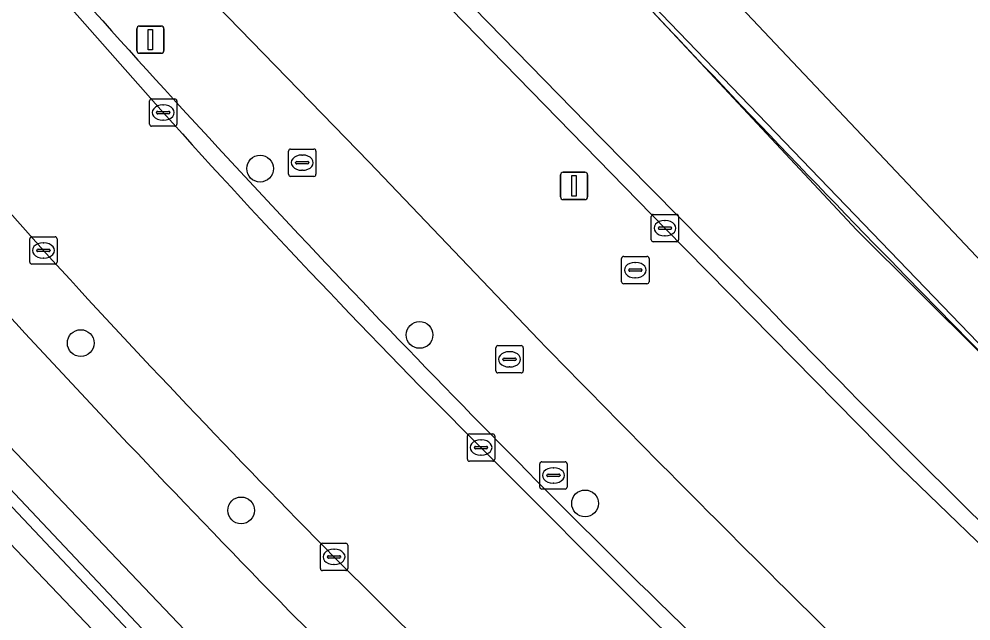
# Model space of a CAD drawing. Extents: x 159716 to 160783, y 383290 to 384031.
# Drawn here: x 160387.63 to 160422.45, y 383874.6 to 383896.63 of the extents above; entities that cross this region are included whole.
import ezdxf

# ---------------------------------------------------------------- set-up
doc = ezdxf.new("R2010")
doc.units = 0
for name, color, linetype in [('IMGEO_Berm_groen', 7, 'Continuous'), ('IMGEO_Boom', 7, 'Continuous'), ('IMGEO_Fietspad_gesloten', 7, 'Continuous'), ('IMGEO_Geluidsscherm', 7, 'Continuous'), ('IMGEO_Groenvoorziening', 7, 'Continuous'), ('IMGEO_Haag', 7, 'Continuous'), ('IMGEO_Hek', 7, 'Continuous'), ('IMGEO_Kolk', 7, 'Continuous'), ('IMGEO_Lichtmast', 7, 'Continuous'), ('IMGEO_Muur', 7, 'Continuous'), ('IMGEO_OVBaan_gesloten', 7, 'Continuous'), ('IMGEO_Rijbaan_lokaal_gesloten', 7, 'Continuous'), ('IMGEO_Rioolput', 7, 'Continuous'), ('IMGEO_Spoorbaan_halfverhard', 7, 'Continuous')]:
    doc.layers.add(name, color=color, linetype=linetype)

msp = doc.modelspace()

# ---------------------------------------------------------------- linework, layer by layer
at = {"layer": 'IMGEO_Berm_groen'}
for points in [[(160388.159, 383914.086), (160389.112, 383912.664), (160390.028, 383911.218), (160390.59, 383910.386), (160391.175, 383909.556), (160411.256, 383888.974), (160419.877, 383880.211), (160424.394, 383875.853)], [(160414.62, 383886.497), (160408.903, 383892.291), (160400.67, 383900.732), (160388.159, 383914.086)], [(160378.878, 383909.256), (160381.909, 383905.71), (160383.543, 383903.798), (160392.896, 383893.204)], [(160406.643, 383884.887), (160400.437, 383891.388), (160392.26, 383899.807)], [(160388.518, 383888.158), (160381.316, 383896.278)], [(160382.611, 383884.399), (160393.126, 383873.256), (160402.097, 383864.403), (160401.956, 383864.262), (160401.815, 383864.119), (160392.84, 383872.976), (160382.321, 383884.125)], [(160408.6, 383859.44), (160399.834, 383867.996), (160396.147, 383871.691), (160384.072, 383884.347)], [(160404.523, 383880.946), (160410.701, 383874.754), (160416.933, 383868.614), (160428.918, 383856.875), (160432.239, 383853.633), (160439.534, 383846.462), (160442.045, 383849.87)], [(160385.008, 383879.821), (160391.553, 383872.974), (160413.383, 383851.292)], [(160435.572, 383841.086), (160419.189, 383857.118), (160412.638, 383863.54), (160399.148, 383876.945)], [(160397.514, 383874.963), (160423.906, 383848.993), (160434.032, 383839.116)]]:
    msp.add_lwpolyline(points, dxfattribs=at)
for centre, radius, start, end in [((160629.558, 384106.04), 318.289, 221.96586, 225.00754), ((160684.025, 384157.656), 399.942, 222.3643, 224.57793), ((160754.152, 384223.881), 498.933, 222.53249, 224.37311), ((160674.212, 384135.137), 359.458, 223.76544, 226.22405), ((160981.962, 384445.621), 803.377, 224.264488, 226.09271)]:
    msp.add_arc(centre, radius, start, end, dxfattribs=at)
at = {"layer": 'IMGEO_Boom'}
for centre in [(160396.446, 383891.152), (160402.279, 383885.067), (160389.884, 383884.769), (160408.333, 383878.903), (160395.752, 383878.647)]:
    msp.add_circle(centre, 0.489, dxfattribs=at)
at = {"layer": 'IMGEO_Fietspad_gesloten'}
for points in [[(160449.937, 383858.246), (160444.192, 383863.572), (160437.764, 383869.67), (160431.407, 383875.842), (160425.122, 383882.088), (160418.26, 383888.908), (160410.995, 383896.697), (160407.872, 383900.035), (160404.249, 383903.964), (160400.654, 383907.919), (160397.087, 383911.899), (160393.276, 383916.219), (160389.324, 383920.771), (160387.918, 383922.408), (160387.009, 383923.465), (160383.703, 383927.366), (160336.884, 383983.521), (160335.571, 383984.161)], [(160358.597, 383949.804), (160360.688, 383946.552), (160361.237, 383945.604), (160374.032, 383930.792), (160382.82, 383920.838), (160386.793, 383915.994), (160388.159, 383914.086), (160400.67, 383900.732), (160408.903, 383892.291), (160414.62, 383886.497)], [(160430.566, 383834.523), (160413.383, 383851.292), (160391.553, 383872.974), (160385.008, 383879.821), (160382.102, 383882.959), (160379.049, 383886.328), (160360.786, 383907.468)]]:
    msp.add_lwpolyline(points, dxfattribs=at)
msp.add_arc((160674.212, 384135.137), 359.458, 223.76544, 226.22405, dxfattribs=at)
at = {"layer": 'IMGEO_Geluidsscherm'}
msp.add_lwpolyline([(160502.356, 383814.501), (160498.702, 383817.429), (160491.344, 383823.145), (160485.487, 383827.819), (160478.435, 383833.615), (160469.946, 383840.757), (160463.446, 383846.335), (160455.836, 383853.122), (160453.27, 383855.51), (160448.97, 383859.365), (160441.485, 383866.329), (160432.781, 383874.71), (160424.316, 383883.125), (160410.483, 383897.493), (160407.783, 383900.461), (160403.8, 383904.674), (160399.592, 383909.351), (160391.667, 383918.267), (160388.002, 383922.479)], dxfattribs=at)
at = {"layer": 'IMGEO_Groenvoorziening'}
msp.add_lwpolyline([(160361.509, 383908.409), (160364.034, 383905.647), (160366.786, 383902.475), (160367.926, 383901.106), (160368.98, 383899.812), (160370.164, 383898.322), (160372.179, 383895.696), (160377.188, 383889.948), (160382.321, 383884.125), (160392.84, 383872.976), (160401.815, 383864.119), (160401.956, 383864.262), (160402.097, 383864.403), (160393.126, 383873.256), (160382.611, 383884.399), (160377.506, 383890.192), (160372.497, 383895.94), (160370.474, 383898.576), (160369.279, 383900.079), (160368.281, 383901.304), (160367.059, 383902.771), (160364.282, 383905.97), (160361.803, 383908.68)], close=True, dxfattribs=at)
at = {"layer": 'IMGEO_Haag'}
msp.add_lwpolyline([(160361.509, 383908.409), (160364.034, 383905.647), (160366.786, 383902.475), (160367.926, 383901.106), (160368.98, 383899.812), (160370.164, 383898.322), (160372.179, 383895.696), (160377.188, 383889.948), (160382.321, 383884.125), (160392.84, 383872.976), (160401.815, 383864.119), (160401.956, 383864.262), (160402.097, 383864.403), (160393.126, 383873.256), (160382.611, 383884.399), (160377.506, 383890.192), (160372.497, 383895.94), (160370.474, 383898.576), (160369.279, 383900.079), (160368.281, 383901.304), (160367.059, 383902.771), (160364.282, 383905.97), (160361.803, 383908.68)], close=True, dxfattribs=at)
at = {"layer": 'IMGEO_Hek'}
msp.add_lwpolyline([(160411.004, 383875.314), (160420.232, 383866.332), (160425.688, 383860.895), (160438.546, 383848.307), (160439.959, 383846.399)], dxfattribs=at)
msp.add_arc((160734.952, 384205.46), 462.535, 221.72182, 225.54288, dxfattribs=at)
at = {"layer": 'IMGEO_Kolk'}
for p, q in [((160392.4, 383892.778), (160392.4, 383893.63)), ((160392.475, 383893.704), (160393.327, 383893.704)), ((160393.401, 383893.63), (160393.401, 383892.778)), ((160392.888, 383893.484), (160392.913, 383893.484)), ((160392.659, 383893.198), (160392.659, 383893.21)), ((160393.097, 383893.161), (160392.699, 383893.161)), ((160392.702, 383893.247), (160393.1, 383893.247)), ((160393.143, 383893.21), (160393.143, 383893.198)), ((160393.327, 383892.704), (160392.475, 383892.704)), ((160392.911, 383892.924), (160392.886, 383892.924)), ((160410.83, 383889.474), (160411.682, 383889.474)), ((160410.755, 383888.548), (160410.755, 383889.4)), ((160411.243, 383889.254), (160411.268, 383889.254)), ((160411.756, 383889.4), (160411.756, 383888.548)), ((160411.014, 383888.968), (160411.014, 383888.98)), ((160411.452, 383888.931), (160411.054, 383888.931)), ((160411.057, 383889.017), (160411.455, 383889.017)), ((160411.498, 383888.98), (160411.498, 383888.968)), ((160388.02, 383887.731), (160388.02, 383888.583)), ((160388.095, 383888.657), (160388.947, 383888.657)), ((160388.508, 383888.437), (160388.533, 383888.437)), ((160389.021, 383888.583), (160389.021, 383887.731)), ((160411.682, 383888.474), (160410.83, 383888.474)), ((160411.266, 383888.694), (160411.241, 383888.694)), ((160388.279, 383888.151), (160388.279, 383888.163)), ((160388.717, 383888.114), (160388.319, 383888.114)), ((160388.322, 383888.2), (160388.72, 383888.2)), ((160388.763, 383888.163), (160388.763, 383888.151)), ((160388.531, 383887.877), (160388.506, 383887.877)), ((160409.671, 383887.014), (160409.671, 383887.866)), ((160409.746, 383887.94), (160410.598, 383887.94)), ((160410.159, 383887.72), (160410.184, 383887.72)), ((160410.672, 383887.866), (160410.672, 383887.014)), ((160388.947, 383887.657), (160388.095, 383887.657)), ((160409.93, 383887.434), (160409.93, 383887.446)), ((160410.368, 383887.397), (160409.97, 383887.397)), ((160409.973, 383887.483), (160410.371, 383887.483)), ((160410.414, 383887.446), (160410.414, 383887.434)), ((160410.182, 383887.16), (160410.157, 383887.16)), ((160410.598, 383886.94), (160409.746, 383886.94)), ((160404.102, 383881.447), (160404.954, 383881.447)), ((160404.027, 383880.521), (160404.027, 383881.373)), ((160404.515, 383881.227), (160404.54, 383881.227)), ((160405.028, 383881.373), (160405.028, 383880.521)), ((160404.286, 383880.941), (160404.286, 383880.953)), ((160404.724, 383880.904), (160404.326, 383880.904)), ((160404.329, 383880.99), (160404.727, 383880.99)), ((160404.77, 383880.953), (160404.77, 383880.941)), ((160404.954, 383880.447), (160404.102, 383880.447)), ((160404.538, 383880.667), (160404.513, 383880.667)), ((160398.65, 383876.519), (160398.65, 383877.371)), ((160398.725, 383877.445), (160399.577, 383877.445)), ((160399.651, 383877.371), (160399.651, 383876.519)), ((160398.909, 383876.939), (160398.909, 383876.951)), ((160398.952, 383876.988), (160399.35, 383876.988)), ((160399.138, 383877.225), (160399.163, 383877.225)), ((160399.393, 383876.951), (160399.393, 383876.939)), ((160399.347, 383876.902), (160398.949, 383876.902)), ((160399.161, 383876.665), (160399.136, 383876.665)), ((160399.577, 383876.445), (160398.725, 383876.445))]:
    msp.add_line(p, q, dxfattribs=at)
for points in [[(160392.4, 383892.778), (160392.4, 383893.63)], [(160392.475, 383893.704), (160393.327, 383893.704)], [(160393.401, 383893.63), (160393.401, 383892.778)], [(160393.327, 383892.704), (160392.475, 383892.704)], [(160410.83, 383889.474), (160411.682, 383889.474)], [(160410.755, 383888.548), (160410.755, 383889.4)], [(160411.756, 383889.4), (160411.756, 383888.548)], [(160388.02, 383887.731), (160388.02, 383888.583)], [(160388.095, 383888.657), (160388.947, 383888.657)], [(160389.021, 383888.583), (160389.021, 383887.731)], [(160411.682, 383888.474), (160410.83, 383888.474)], [(160409.671, 383887.014), (160409.671, 383887.866)], [(160409.746, 383887.94), (160410.598, 383887.94)], [(160410.672, 383887.866), (160410.672, 383887.014)], [(160388.947, 383887.657), (160388.095, 383887.657)], [(160410.598, 383886.94), (160409.746, 383886.94)], [(160404.102, 383881.447), (160404.954, 383881.447)], [(160404.027, 383880.521), (160404.027, 383881.373)], [(160405.028, 383881.373), (160405.028, 383880.521)], [(160404.954, 383880.447), (160404.102, 383880.447)], [(160398.65, 383876.519), (160398.65, 383877.371)], [(160398.725, 383877.445), (160399.577, 383877.445)], [(160399.651, 383877.371), (160399.651, 383876.519)], [(160399.577, 383876.445), (160398.725, 383876.445)]]:
    msp.add_lwpolyline(points, dxfattribs=at)
for centre, radius, start, end in [((160392.477, 383893.628), 0.0765, 91.552, 178.448), ((160392.477, 383893.628), 0.0765, 91.552, 178.448), ((160393.325, 383893.628), 0.0765, 1.552, 88.448), ((160393.325, 383893.628), 0.0765, 1.552, 88.448), ((160392.699, 383893.207), 0.0403, 85.8775, 175.7526), ((160392.696, 383893.197), 0.0366, 178.938, 274.7102), ((160393.1, 383893.204), 0.043, 264.8664, 352.4533), ((160393.104, 383893.209), 0.0386, 1.7309, 96.639), ((160392.477, 383892.78), 0.0765, 181.552, 268.448), ((160392.477, 383892.78), 0.0765, 181.552, 268.448), ((160393.325, 383892.78), 0.0765, 271.552, 358.448), ((160393.325, 383892.78), 0.0765, 271.552, 358.448), ((160410.832, 383889.398), 0.0765, 91.552, 178.448), ((160410.832, 383889.398), 0.0765, 91.552, 178.448), ((160411.68, 383889.398), 0.0765, 1.552, 88.448), ((160411.68, 383889.398), 0.0765, 1.552, 88.448), ((160411.054, 383888.977), 0.0403, 85.8775, 175.7526), ((160411.051, 383888.967), 0.0366, 178.938, 274.7102), ((160411.455, 383888.974), 0.043, 264.8664, 352.4533), ((160411.459, 383888.979), 0.0386, 1.7309, 96.639), ((160388.097, 383888.581), 0.0765, 91.552, 178.448), ((160388.097, 383888.581), 0.0765, 91.552, 178.448), ((160388.945, 383888.581), 0.0765, 1.552, 88.448), ((160388.945, 383888.581), 0.0765, 1.552, 88.448), ((160410.832, 383888.55), 0.0765, 181.552, 268.448), ((160410.832, 383888.55), 0.0765, 181.552, 268.448), ((160411.68, 383888.55), 0.0765, 271.552, 358.448), ((160411.68, 383888.55), 0.0765, 271.552, 358.448), ((160388.319, 383888.16), 0.0403, 85.8775, 175.7526), ((160388.316, 383888.15), 0.0366, 178.938, 274.7102), ((160388.72, 383888.157), 0.043, 264.8664, 352.4533), ((160388.724, 383888.162), 0.0386, 1.7309, 96.639), ((160388.097, 383887.733), 0.0765, 181.552, 268.448), ((160388.097, 383887.733), 0.0765, 181.552, 268.448), ((160388.945, 383887.733), 0.0765, 271.552, 358.448), ((160388.945, 383887.733), 0.0765, 271.552, 358.448), ((160409.748, 383887.864), 0.0765, 91.552, 178.448), ((160409.748, 383887.864), 0.0765, 91.552, 178.448), ((160410.596, 383887.864), 0.0765, 1.552, 88.448), ((160410.596, 383887.864), 0.0765, 1.552, 88.448), ((160409.97, 383887.443), 0.0403, 85.8775, 175.7526), ((160409.967, 383887.433), 0.0366, 178.938, 274.7102), ((160410.371, 383887.44), 0.043, 264.8664, 352.4533), ((160410.375, 383887.445), 0.0386, 1.7309, 96.639), ((160409.748, 383887.016), 0.0765, 181.552, 268.448), ((160409.748, 383887.016), 0.0765, 181.552, 268.448), ((160410.596, 383887.016), 0.0765, 271.552, 358.448), ((160410.596, 383887.016), 0.0765, 271.552, 358.448), ((160404.104, 383881.371), 0.0765, 91.552, 178.448), ((160404.104, 383881.371), 0.0765, 91.552, 178.448), ((160404.952, 383881.371), 0.0765, 1.552, 88.448), ((160404.952, 383881.371), 0.0765, 1.552, 88.448), ((160404.326, 383880.95), 0.0403, 85.8775, 175.7526), ((160404.323, 383880.94), 0.0366, 178.938, 274.7102), ((160404.727, 383880.947), 0.043, 264.8664, 352.4533), ((160404.731, 383880.952), 0.0386, 1.7309, 96.639), ((160404.104, 383880.523), 0.0765, 181.552, 268.448), ((160404.104, 383880.523), 0.0765, 181.552, 268.448), ((160404.952, 383880.523), 0.0765, 271.552, 358.448), ((160404.952, 383880.523), 0.0765, 271.552, 358.448), ((160398.727, 383877.369), 0.0765, 91.552, 178.448), ((160398.727, 383877.369), 0.0765, 91.552, 178.448), ((160399.575, 383877.369), 0.0765, 1.552, 88.448), ((160399.575, 383877.369), 0.0765, 1.552, 88.448), ((160398.949, 383876.948), 0.0403, 85.8775, 175.7526), ((160398.946, 383876.938), 0.0366, 178.938, 274.7102), ((160399.35, 383876.945), 0.043, 264.8664, 352.4533), ((160399.354, 383876.95), 0.0386, 1.7309, 96.639), ((160398.727, 383876.521), 0.0765, 181.552, 268.448), ((160398.727, 383876.521), 0.0765, 181.552, 268.448), ((160399.575, 383876.521), 0.0765, 271.552, 358.448), ((160399.575, 383876.521), 0.0765, 271.552, 358.448)]:
    msp.add_arc(centre, radius, start, end, dxfattribs=at)
for centre, major_axis, ratio, start_param, end_param in [((160392.887, 383893.204), (-0.387, 0.002), 0.722429, 4.712389, 7.853982), ((160392.912, 383893.204), (-0.39, 0.002), 0.717154, 1.570796, 4.712389), ((160411.242, 383888.974), (-0.387, 0.002), 0.722429, 4.712389, 7.853982), ((160411.267, 383888.974), (-0.39, 0.002), 0.717154, 1.570796, 4.712389), ((160388.507, 383888.157), (-0.387, 0.002), 0.722429, 4.712389, 7.853982), ((160388.532, 383888.157), (-0.39, 0.002), 0.717154, 1.570796, 4.712389), ((160410.158, 383887.44), (-0.387, 0.002), 0.722429, 4.712389, 7.853982), ((160410.183, 383887.44), (-0.39, 0.002), 0.717154, 1.570796, 4.712389), ((160404.514, 383880.947), (-0.387, 0.002), 0.722429, 4.712389, 7.853982), ((160404.539, 383880.947), (-0.39, 0.002), 0.717154, 1.570796, 4.712389), ((160399.137, 383876.945), (-0.387, 0.002), 0.722429, 4.712389, 7.853982), ((160399.162, 383876.945), (-0.39, 0.002), 0.717154, 1.570796, 4.712389)]:
    msp.add_ellipse(centre, major_axis=major_axis, ratio=ratio, start_param=start_param, end_param=end_param, dxfattribs=at)
at = {"layer": 'IMGEO_Lichtmast'}
for p, q in [((160391.937, 383895.471), (160391.937, 383896.271)), ((160391.937, 383896.271), (160391.937, 383895.471)), ((160392.037, 383896.371), (160392.827, 383896.371)), ((160392.827, 383896.371), (160392.037, 383896.371)), ((160392.927, 383896.271), (160392.927, 383895.471)), ((160392.927, 383895.471), (160392.927, 383896.271)), ((160392.827, 383895.371), (160392.037, 383895.371)), ((160392.037, 383895.371), (160392.827, 383895.371)), ((160407.435, 383890.12), (160407.435, 383890.92)), ((160407.435, 383890.92), (160407.435, 383890.12)), ((160407.535, 383891.02), (160408.325, 383891.02)), ((160408.325, 383891.02), (160407.535, 383891.02)), ((160408.425, 383890.92), (160408.425, 383890.12)), ((160408.425, 383890.12), (160408.425, 383890.92)), ((160408.325, 383890.02), (160407.535, 383890.02)), ((160407.535, 383890.02), (160408.325, 383890.02))]:
    msp.add_line(p, q, dxfattribs=at)
for points in [[(160392.357, 383896.246), (160392.507, 383896.246), (160392.507, 383895.496), (160392.357, 383895.496), (160392.357, 383896.246)], [(160407.855, 383890.895), (160408.005, 383890.895), (160408.005, 383890.145), (160407.855, 383890.145), (160407.855, 383890.895)]]:
    msp.add_lwpolyline(points, dxfattribs=at)
for centre, start, end in [((160392.037, 383896.271), 90, 180), ((160392.037, 383896.271), 90, 180), ((160392.827, 383896.271), 0, 90), ((160392.827, 383896.271), 360, 90), ((160392.037, 383895.471), 180, 270), ((160392.037, 383895.471), 180, 270), ((160392.827, 383895.471), 270, 0), ((160392.827, 383895.471), 270, 0), ((160407.535, 383890.92), 90, 180), ((160407.535, 383890.92), 90, 180), ((160408.325, 383890.92), 0, 90), ((160408.325, 383890.92), 360, 90), ((160407.535, 383890.12), 180, 270), ((160407.535, 383890.12), 180, 270), ((160408.325, 383890.12), 270, 0), ((160408.325, 383890.12), 270, 0)]:
    msp.add_arc(centre, 0.1, start, end, dxfattribs=at)
at = {"layer": 'IMGEO_Muur'}
for centre, radius, start, end in [((160954.476, 384407.761), 746.031, 221.656785, 224.119541), ((160967.447, 384421.573), 764.958, 224.185862, 228.167968)]:
    msp.add_arc(centre, radius, start, end, dxfattribs=at)
at = {"layer": 'IMGEO_OVBaan_gesloten'}
for points in [[(160392.896, 383893.204), (160383.543, 383903.798), (160381.909, 383905.71)], [(160374.294, 383904.311), (160381.316, 383896.278), (160388.518, 383888.158)], [(160399.148, 383876.945), (160412.638, 383863.54), (160419.189, 383857.118), (160435.572, 383841.086), (160437.532, 383843.745), (160439.534, 383846.462), (160432.239, 383853.633), (160428.918, 383856.875), (160416.933, 383868.614), (160410.701, 383874.754), (160404.523, 383880.946)]]:
    msp.add_lwpolyline(points, dxfattribs=at)
for centre, radius, start, end in [((160629.558, 384106.04), 318.289, 221.96586, 225.00754), ((160684.025, 384157.656), 399.942, 222.3643, 224.57793)]:
    msp.add_arc(centre, radius, start, end, dxfattribs=at)
at = {"layer": 'IMGEO_Rijbaan_lokaal_gesloten'}
for points in [[(160424.394, 383875.853), (160419.877, 383880.211), (160411.256, 383888.974), (160391.175, 383909.556), (160390.59, 383910.386), (160390.028, 383911.218), (160389.112, 383912.664), (160388.159, 383914.086), (160386.793, 383915.994), (160382.82, 383920.838), (160374.032, 383930.792), (160361.237, 383945.604)], [(160356.938, 383915.034), (160357.159, 383914.812), (160362.441, 383909.267), (160366.584, 383904.561), (160369.364, 383901.346), (160374.054, 383895.844), (160384.072, 383884.347), (160396.147, 383871.691), (160399.834, 383867.996), (160408.6, 383859.44), (160413.438, 383854.704), (160432.181, 383836.328), (160434.032, 383839.116), (160423.906, 383848.993), (160397.514, 383874.963)], [(160392.26, 383899.807), (160400.437, 383891.388), (160406.643, 383884.887)]]:
    msp.add_lwpolyline(points, dxfattribs=at)
for centre, radius, start, end in [((160754.152, 384223.881), 498.933, 222.53249, 224.37311), ((160981.962, 384445.621), 803.377, 224.264488, 226.09271)]:
    msp.add_arc(centre, radius, start, end, dxfattribs=at)
at = {"layer": 'IMGEO_Rioolput'}
for p, q in [((160397.487, 383890.944), (160397.487, 383891.796)), ((160397.562, 383891.87), (160398.414, 383891.87)), ((160397.975, 383891.65), (160398, 383891.65)), ((160398.488, 383891.796), (160398.488, 383890.944)), ((160397.746, 383891.364), (160397.746, 383891.376)), ((160398.184, 383891.327), (160397.786, 383891.327)), ((160397.789, 383891.413), (160398.187, 383891.413)), ((160398.23, 383891.376), (160398.23, 383891.364)), ((160398.414, 383890.87), (160397.562, 383890.87)), ((160397.998, 383891.09), (160397.973, 383891.09)), ((160405.07, 383883.749), (160405.07, 383884.601)), ((160405.145, 383884.675), (160405.997, 383884.675)), ((160406.071, 383884.601), (160406.071, 383883.749)), ((160405.558, 383884.455), (160405.583, 383884.455)), ((160405.329, 383884.169), (160405.329, 383884.181)), ((160405.767, 383884.132), (160405.369, 383884.132)), ((160405.372, 383884.218), (160405.77, 383884.218)), ((160405.581, 383883.895), (160405.556, 383883.895)), ((160405.813, 383884.181), (160405.813, 383884.169)), ((160405.997, 383883.675), (160405.145, 383883.675)), ((160406.752, 383880.427), (160407.604, 383880.427)), ((160406.677, 383879.501), (160406.677, 383880.353)), ((160407.165, 383880.207), (160407.19, 383880.207)), ((160407.678, 383880.353), (160407.678, 383879.501)), ((160406.936, 383879.921), (160406.936, 383879.933)), ((160407.374, 383879.884), (160406.976, 383879.884)), ((160406.979, 383879.97), (160407.377, 383879.97)), ((160407.42, 383879.933), (160407.42, 383879.921)), ((160407.604, 383879.427), (160406.752, 383879.427)), ((160407.188, 383879.647), (160407.163, 383879.647))]:
    msp.add_line(p, q, dxfattribs=at)
for points in [[(160397.487, 383890.944), (160397.487, 383891.796)], [(160397.562, 383891.87), (160398.414, 383891.87)], [(160398.488, 383891.796), (160398.488, 383890.944)], [(160398.414, 383890.87), (160397.562, 383890.87)], [(160405.07, 383883.749), (160405.07, 383884.601)], [(160405.145, 383884.675), (160405.997, 383884.675)], [(160406.071, 383884.601), (160406.071, 383883.749)], [(160405.997, 383883.675), (160405.145, 383883.675)], [(160406.752, 383880.427), (160407.604, 383880.427)], [(160406.677, 383879.501), (160406.677, 383880.353)], [(160407.678, 383880.353), (160407.678, 383879.501)], [(160407.604, 383879.427), (160406.752, 383879.427)]]:
    msp.add_lwpolyline(points, dxfattribs=at)
for centre, radius, start, end in [((160397.564, 383891.794), 0.0765, 91.552, 178.448), ((160397.564, 383891.794), 0.0765, 91.552, 178.448), ((160398.412, 383891.794), 0.0765, 1.552, 88.448), ((160398.412, 383891.794), 0.0765, 1.552, 88.448), ((160397.786, 383891.373), 0.0403, 85.8775, 175.7526), ((160397.783, 383891.363), 0.0366, 178.938, 274.7102), ((160398.187, 383891.37), 0.043, 264.8664, 352.4533), ((160398.191, 383891.375), 0.0386, 1.7309, 96.639), ((160397.564, 383890.946), 0.0765, 181.552, 268.448), ((160397.564, 383890.946), 0.0765, 181.552, 268.448), ((160398.412, 383890.946), 0.0765, 271.552, 358.448), ((160398.412, 383890.946), 0.0765, 271.552, 358.448), ((160405.147, 383884.599), 0.0765, 91.552, 178.448), ((160405.147, 383884.599), 0.0765, 91.552, 178.448), ((160405.995, 383884.599), 0.0765, 1.552, 88.448), ((160405.995, 383884.599), 0.0765, 1.552, 88.448), ((160405.369, 383884.178), 0.0403, 85.8775, 175.7526), ((160405.366, 383884.168), 0.0366, 178.938, 274.7102), ((160405.77, 383884.175), 0.043, 264.8664, 352.4533), ((160405.774, 383884.18), 0.0386, 1.7309, 96.639), ((160405.147, 383883.751), 0.0765, 181.552, 268.448), ((160405.147, 383883.751), 0.0765, 181.552, 268.448), ((160405.995, 383883.751), 0.0765, 271.552, 358.448), ((160405.995, 383883.751), 0.0765, 271.552, 358.448), ((160406.754, 383880.351), 0.0765, 91.552, 178.448), ((160406.754, 383880.351), 0.0765, 91.552, 178.448), ((160407.602, 383880.351), 0.0765, 1.552, 88.448), ((160407.602, 383880.351), 0.0765, 1.552, 88.448), ((160406.976, 383879.93), 0.0403, 85.8775, 175.7526), ((160406.973, 383879.92), 0.0366, 178.938, 274.7102), ((160407.377, 383879.927), 0.043, 264.8664, 352.4533), ((160407.381, 383879.932), 0.0386, 1.7309, 96.639), ((160406.754, 383879.503), 0.0765, 181.552, 268.448), ((160406.754, 383879.503), 0.0765, 181.552, 268.448), ((160407.602, 383879.503), 0.0765, 271.552, 358.448), ((160407.602, 383879.503), 0.0765, 271.552, 358.448)]:
    msp.add_arc(centre, radius, start, end, dxfattribs=at)
for centre, major_axis, ratio, start_param, end_param in [((160397.974, 383891.37), (-0.387, 0.002), 0.722429, 4.712389, 7.853982), ((160397.999, 383891.37), (-0.39, 0.002), 0.717154, 1.570796, 4.712389), ((160405.557, 383884.175), (-0.387, 0.002), 0.722429, 4.712389, 7.853982), ((160405.582, 383884.175), (-0.39, 0.002), 0.717154, 1.570796, 4.712389), ((160407.164, 383879.927), (-0.387, 0.002), 0.722429, 4.712389, 7.853982), ((160407.189, 383879.927), (-0.39, 0.002), 0.717154, 1.570796, 4.712389)]:
    msp.add_ellipse(centre, major_axis=major_axis, ratio=ratio, start_param=start_param, end_param=end_param, dxfattribs=at)
at = {"layer": 'IMGEO_Spoorbaan_halfverhard'}
msp.add_lwpolyline([(160431.686, 383878.379), (160392.82, 383919.531), (160389.483, 383923.713), (160388.288, 383922.718), (160387.918, 383922.408), (160389.324, 383920.771), (160393.276, 383916.219), (160397.087, 383911.899), (160400.654, 383907.919), (160404.249, 383903.964), (160407.872, 383900.035), (160410.995, 383896.697), (160418.26, 383888.908), (160425.122, 383882.088)], dxfattribs=at)

doc.saveas('drawing.dxf')
